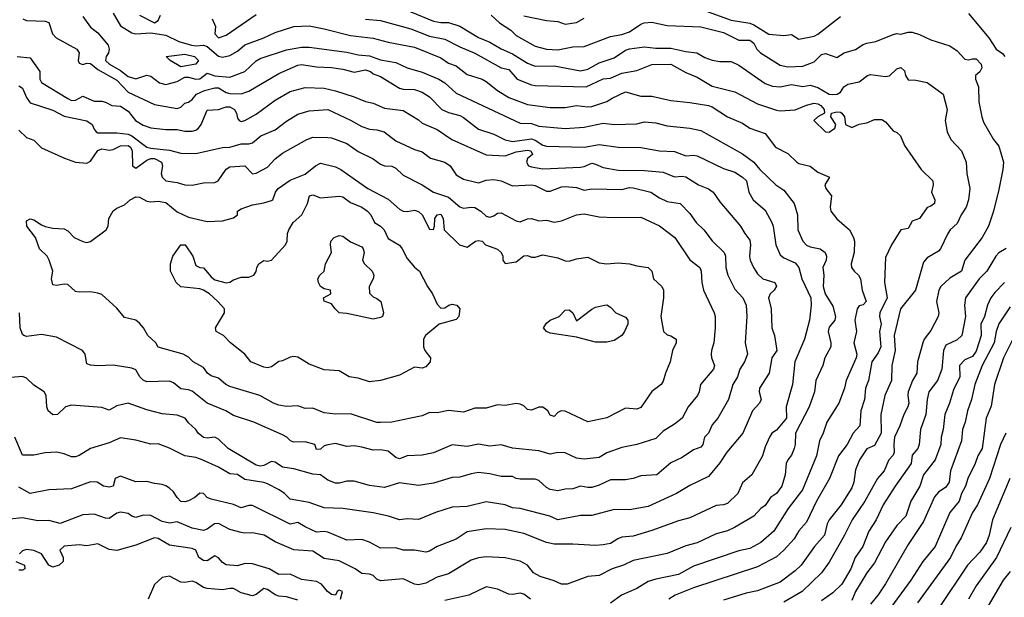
# Model space of a CAD drawing. Header units: metres. Extents: x -46681 to -43747, y -240911 to -237677.
# Tile 577 of 656: x -45799 to -45669, y -239151 to -239075. Entities that reach past the tile are written whole.
import ezdxf

# ---------------------------------------------------------------- set-up
doc = ezdxf.new("R2010")
doc.units = ezdxf.units.M
doc.layers.add('CONTOUR_INDEX', color=1, linetype='Continuous')
doc.layers.add('CONTOUR_INTER', color=3, linetype='Continuous')

msp = doc.modelspace()

# ---------------------------------------------------------------- linework, layer by layer
at = {"layer": 'CONTOUR_INDEX'}
for points, elevation in [([(-45749.1, -239072.98), (-45744.6, -239074.8), (-45743.6, -239074.99), (-45742.6, -239075.01), (-45741.1, -239075.47), (-45738.6, -239077), (-45737.1, -239077.6), (-45735.6, -239078.49), (-45734.1, -239079.14), (-45732.1, -239080.39), (-45731.1, -239080.81), (-45728.6, -239080.74), (-45725.1, -239081.42), (-45724.1, -239081.17), (-45722.6, -239080.36), (-45720.6, -239079.7), (-45719.1, -239078.67), (-45718.6, -239078.47), (-45716.6, -239078.22), (-45715.1, -239078.42), (-45713.1, -239078.41), (-45711.1, -239078.86), (-45709.63, -239079.02), (-45708.6, -239079.62), (-45707.6, -239079.99), (-45706.6, -239080.15), (-45705.1, -239080.17), (-45704.1, -239080.65), (-45700.6, -239083.08), (-45699.6, -239083.45), (-45698.6, -239083.55), (-45697.1, -239083.24), (-45695.6, -239083.48), (-45694.6, -239083.33), (-45693.6, -239083.6), (-45692.1, -239084.49), (-45691.6, -239084.56), (-45691.05, -239084.52), (-45690.6, -239084.22), (-45690.16, -239083.52), (-45689.6, -239083.17), (-45688.1, -239082.86), (-45687.02, -239082.02), (-45686.6, -239081.9), (-45684.6, -239082.18), (-45684.1, -239082.06), (-45683.1, -239081.15), (-45682.6, -239080.95), (-45682.1, -239081.42), (-45681.96, -239082.02), (-45681.6, -239082.61), (-45680.6, -239082.63), (-45679.1, -239082.94), (-45676.96, -239084.52), (-45676.42, -239086.52), (-45676.7, -239088.02), (-45676.43, -239089.52), (-45675.97, -239090.52), (-45674.53, -239092.02), (-45673.91, -239093.52), (-45673.83, -239095.02), (-45673.42, -239097.02), (-45673.6, -239098.52), (-45673.94, -239099.52), (-45674.57, -239100.52), (-45675.1, -239101.67), (-45676.05, -239102.52), (-45676.37, -239103.02), (-45677.34, -239105.02), (-45677.6, -239105.33), (-45679.1, -239106.22), (-45679.6, -239106.79), (-45680.64, -239110.52), (-45682.64, -239113.02), (-45683.49, -239116.52), (-45683.34, -239118.52), (-45683.76, -239120.52), (-45683.82, -239122.52), (-45684.73, -239124.52), (-45685.24, -239127.02), (-45685.19, -239129.52), (-45686.1, -239131.15), (-45687.1, -239131.6), (-45688.06, -239133.02), (-45688.6, -239134.36), (-45688.82, -239136.02), (-45689.1, -239136.75), (-45690.49, -239139.02), (-45692.1, -239141.02), (-45692.35, -239141.52), (-45692.73, -239143.02), (-45694.02, -239144.52), (-45695.79, -239147.02), (-45696.6, -239147.79), (-45698.6, -239149.26), (-45701.6, -239150.41), (-45703.1, -239150.73), (-45706.1, -239151.67)], 115), ([(-45799.81, -239079.52), (-45798.1, -239079.69), (-45796.8, -239081.52), (-45796.82, -239082.52), (-45796.6, -239082.94), (-45793.1, -239085.1), (-45792.6, -239085.34), (-45792.1, -239085.29), (-45791.1, -239084.78), (-45789.6, -239085.45), (-45788.6, -239085.44), (-45788.1, -239085.56), (-45787.26, -239086.02), (-45786.1, -239086.08), (-45785.1, -239086.76), (-45784.13, -239088.02), (-45783.1, -239088.64), (-45782.1, -239088.98), (-45780.1, -239089.19), (-45778.6, -239089.21), (-45777.6, -239089.43), (-45776.6, -239089.42), (-45776.1, -239089.28), (-45775.75, -239089.02), (-45775.43, -239088.52), (-45774.6, -239086.64), (-45773.1, -239086.56), (-45772.1, -239086.18), (-45771.6, -239086.18), (-45771, -239086.52), (-45770.72, -239087.02), (-45770.6, -239087.67), (-45770.37, -239088.02), (-45770.1, -239088.15), (-45769.6, -239088.01), (-45768.1, -239087.16), (-45765.6, -239085.32), (-45763.6, -239084.17), (-45761.6, -239083.62), (-45759.1, -239083.72), (-45757.6, -239084.05), (-45755.1, -239084.87), (-45753.6, -239085.5), (-45752.6, -239085.68), (-45751.1, -239086.37), (-45748.6, -239086.69), (-45746.6, -239087.92), (-45746.1, -239088.35), (-45744.1, -239089.19), (-45742.15, -239090.52), (-45737.6, -239092.56), (-45735.1, -239092.69), (-45733.6, -239092.17), (-45732.1, -239091.95), (-45731.67, -239092.02), (-45731.47, -239092.52), (-45732.1, -239093.03), (-45732.25, -239093.52), (-45731.99, -239094.02), (-45731.6, -239094.14), (-45730.1, -239094.4), (-45725.1, -239094.19), (-45724.6, -239094.12), (-45723.6, -239093.68), (-45723.1, -239093.78), (-45722.1, -239094.25), (-45720.1, -239094.6), (-45716.6, -239094.65), (-45714.1, -239094.85), (-45712.6, -239095.46), (-45711.6, -239095.38), (-45711.1, -239095.48), (-45709.45, -239096.52), (-45708.1, -239097.09), (-45707.5, -239097.52), (-45706.6, -239098.78), (-45703.84, -239102.02), (-45703.27, -239103.02), (-45702.6, -239103.87), (-45702.52, -239104.52), (-45702.65, -239106.02), (-45702.56, -239106.52), (-45702.14, -239107.52), (-45701.6, -239108.37), (-45700.89, -239109.02), (-45699.32, -239109.52), (-45699.1, -239109.98), (-45699.39, -239110.52), (-45699.92, -239111.02), (-45700.13, -239111.52), (-45699.8, -239113.02), (-45699.69, -239115.52), (-45699.34, -239116.52), (-45699.04, -239118.52), (-45699.72, -239119.52), (-45700.06, -239121.52), (-45701.35, -239123.52), (-45701.38, -239124.02), (-45701.12, -239125.02), (-45701.33, -239125.52), (-45702.25, -239126.52), (-45703.57, -239129.52), (-45705.69, -239132.02), (-45706.6, -239133.45), (-45708.1, -239135.26), (-45710.6, -239136.46), (-45712.36, -239137.52), (-45716.1, -239139.23), (-45718.6, -239139.68), (-45720.6, -239139.64), (-45723.6, -239140.41), (-45725.1, -239140.44), (-45728.1, -239141), (-45729.16, -239140.52), (-45733.1, -239139.49), (-45734.1, -239139.42), (-45735.1, -239139.03), (-45737.6, -239138.62), (-45740.1, -239139.24), (-45742.1, -239139.34), (-45744.34, -239140.02), (-45746.6, -239140.95), (-45748.1, -239140.89), (-45749.1, -239141.01), (-45750.54, -239140.52), (-45752.6, -239140.09), (-45756.6, -239139.51), (-45759.1, -239139.42), (-45761.1, -239138.72), (-45763.6, -239138.26), (-45764.34, -239137.52), (-45765.06, -239137.02), (-45766.6, -239136.22), (-45767.1, -239136.04), (-45769.6, -239135.67), (-45770.6, -239134.98), (-45771.6, -239134.91), (-45773.09, -239134.02), (-45775.27, -239133.02), (-45776.1, -239132.73), (-45777.6, -239132.52), (-45779.6, -239131.48), (-45781.1, -239130.91), (-45782.1, -239130.94), (-45784.1, -239130.43), (-45786.1, -239130.13), (-45787.6, -239130.77), (-45790.1, -239131.52), (-45791.6, -239132.47), (-45792.1, -239132.63), (-45792.6, -239132.63), (-45793.6, -239132.23), (-45794.6, -239132.01), (-45796.1, -239132.1), (-45797.6, -239132.41), (-45799.1, -239132.4), (-45800.14, -239130.02)], 120), ([(-45757.76, -239103.52), (-45757.1, -239103.27), (-45756.6, -239103.37), (-45755.6, -239104.12), (-45754.1, -239104.75), (-45753.92, -239105.02), (-45753.79, -239105.52), (-45754.02, -239106.52), (-45753.72, -239107.02), (-45752.74, -239108.02), (-45752.52, -239108.52), (-45752.58, -239109.02), (-45753.11, -239110.02), (-45753.1, -239110.92), (-45752.6, -239111.4), (-45752.1, -239111.61), (-45751.57, -239112.02), (-45751.2, -239113.52), (-45751.37, -239114.02), (-45751.6, -239114.17), (-45752.6, -239114.39), (-45756.1, -239113.6), (-45757.1, -239113.54), (-45757.63, -239113.02), (-45758.1, -239112.32), (-45759.1, -239112), (-45759.2, -239111.52), (-45758.19, -239111.02), (-45758.27, -239110.52), (-45759.1, -239110.33), (-45759.6, -239110.02), (-45759.85, -239109.52), (-45759.94, -239109.02), (-45759.65, -239108.52), (-45759.08, -239108.02), (-45758.93, -239107.02), (-45758.1, -239105.52), (-45758.25, -239104.52), (-45758.2, -239104.02), (-45757.76, -239103.52)], 125), ([(-45667.6, -239116.76), (-45668.97, -239119.52), (-45670.17, -239123.02), (-45670.6, -239125.91), (-45671.27, -239127.52), (-45671.79, -239131.52), (-45672.39, -239132.52), (-45672.73, -239133.52), (-45673.72, -239135.52), (-45674.01, -239136.52), (-45674.56, -239137.52), (-45674.87, -239138.52), (-45676.1, -239140.03), (-45678.05, -239144.52), (-45679.67, -239146.52), (-45681.24, -239149.02), (-45686.1, -239155.62)], 110)]:
    msp.add_lwpolyline(points, dxfattribs=dict(at, elevation=elevation))
at = {"layer": 'CONTOUR_INTER'}
for points, elevation in [([(-45787.1, -239073.74), (-45786.1, -239075.44), (-45784.6, -239076.37), (-45784.1, -239076.5), (-45782.1, -239076.35), (-45780.1, -239076.66), (-45778.39, -239077.52), (-45776.68, -239078.02), (-45776.1, -239078.11), (-45775.1, -239078.01), (-45774.6, -239078.2), (-45773.1, -239079.48), (-45772.6, -239079.61), (-45771.6, -239079.37), (-45770.6, -239078.82), (-45769.6, -239077.96), (-45767.1, -239077.03), (-45765.6, -239076.3), (-45763.1, -239075.54), (-45761.1, -239075.45), (-45759.1, -239075.83), (-45755.6, -239076.73), (-45752.6, -239077.09), (-45750.6, -239077.62), (-45747.1, -239078.28), (-45743.6, -239079.67), (-45742.6, -239080.38), (-45741.6, -239080.75), (-45740.1, -239081.88), (-45738.13, -239082.52), (-45737.6, -239082.82), (-45736.1, -239084.01), (-45734.6, -239084.93), (-45732.1, -239085.87), (-45729.1, -239086.28), (-45727.1, -239086.28), (-45725.6, -239086.03), (-45724.1, -239086.2), (-45723.6, -239086.15), (-45721.6, -239085.5), (-45720.89, -239085.02), (-45719.1, -239084.19), (-45717.1, -239084.77), (-45715.6, -239084.79), (-45713.1, -239085.35), (-45710.6, -239085.6), (-45708.1, -239086.03), (-45707.6, -239086.2), (-45705.6, -239087.51), (-45703.6, -239088.35), (-45702.6, -239089.02), (-45700.6, -239089.73), (-45699.23, -239091.52), (-45697.6, -239092.38), (-45696.38, -239093.52), (-45696.1, -239093.7), (-45694.6, -239094.08), (-45693.6, -239094.86), (-45692.06, -239095.52), (-45692.66, -239096.52), (-45692.53, -239097.02), (-45691.8, -239098.02), (-45691.97, -239099.52), (-45691.87, -239100.02), (-45691.1, -239101.06), (-45689.42, -239102.52), (-45688.87, -239103.52), (-45688.73, -239104.02), (-45688.76, -239105.52), (-45689.19, -239107.02), (-45689.12, -239107.52), (-45688.8, -239108.02), (-45688.22, -239108.52), (-45687.92, -239109.02), (-45687.7, -239110.52), (-45687.19, -239112.02), (-45687.6, -239112.47), (-45688.1, -239112.61), (-45688.4, -239113.02), (-45688.68, -239114.52), (-45688.47, -239116.02), (-45688.83, -239117.52), (-45688.43, -239119.02), (-45688.52, -239119.52), (-45689.84, -239122.52), (-45690.08, -239123.52), (-45690.83, -239125.52), (-45692.41, -239128.02), (-45692.9, -239129.52), (-45693.39, -239130.52), (-45693.78, -239132.52), (-45695.65, -239137.02), (-45697.53, -239139.52), (-45699.43, -239142.52), (-45701.16, -239144.02), (-45702.6, -239144.79), (-45704.1, -239145.12), (-45710.1, -239147.14), (-45712.1, -239148.26), (-45715.1, -239148.86), (-45716.1, -239149.17), (-45717.6, -239150.11), (-45719.66, -239151.02), (-45721.1, -239152.05)], 117), ([(-45773.93, -239074.52), (-45773.5, -239075.52), (-45773.6, -239076.52), (-45773.1, -239077.05), (-45772.1, -239076.68), (-45768.1, -239073.93)], 116), ([(-45709.6, -239073.07), (-45705.1, -239074.7), (-45702.6, -239075.1), (-45702.1, -239075.3), (-45700.1, -239076.55), (-45698.1, -239076.74), (-45697.1, -239076.59), (-45696.1, -239077.19), (-45694.1, -239076.79), (-45693.6, -239076.54), (-45690.6, -239074.19)], 113), ([(-45673.6, -239073.8), (-45670.93, -239077.02), (-45669.92, -239078.52), (-45669.1, -239079.12), (-45668.78, -239079.52)], 113), ([(-45791.1, -239074.21), (-45790.1, -239075.61), (-45789.1, -239076.37), (-45787.73, -239078.02), (-45787.6, -239078.52), (-45787.69, -239079.02), (-45788.02, -239079.52), (-45788.11, -239080.02), (-45787.57, -239080.52), (-45786.1, -239081.38), (-45785.1, -239082.14), (-45784.1, -239082.49), (-45782.6, -239081.97), (-45782.1, -239082.13), (-45780.93, -239083.02), (-45780.1, -239083.21), (-45778.6, -239082.84), (-45777.6, -239082.24), (-45777.1, -239082.24), (-45776.1, -239082.53), (-45775.6, -239082.48), (-45774.6, -239081.7), (-45773.6, -239082.09), (-45771.6, -239082.24), (-45769.6, -239081.49), (-45768.1, -239080.07), (-45767.6, -239079.77), (-45764.1, -239078.61), (-45762.1, -239078.28), (-45761.1, -239078.25), (-45756.1, -239078.94), (-45754.6, -239079.3), (-45753.1, -239079.42), (-45751.6, -239079.97), (-45749.6, -239080.31), (-45748.1, -239081), (-45746.1, -239081.59), (-45743.89, -239082.52), (-45743.08, -239083.02), (-45741.6, -239084.39), (-45733.1, -239088.35), (-45731.6, -239088.41), (-45730.6, -239088.74), (-45727.1, -239089.06), (-45724.6, -239088.88), (-45722.1, -239088.36), (-45720.6, -239088.55), (-45717.6, -239088.44), (-45716.6, -239088.18), (-45715.1, -239088.29), (-45713.6, -239088.69), (-45710.6, -239089.01), (-45709.1, -239089.31), (-45703.6, -239092.41), (-45702.1, -239093.52), (-45701.31, -239094.52), (-45699.18, -239096.52), (-45698.1, -239097.26), (-45696.74, -239099.02), (-45696.31, -239100.52), (-45696.25, -239102.52), (-45695.59, -239104.02), (-45695.1, -239104.57), (-45694.6, -239104.78), (-45693.28, -239105.02), (-45692.64, -239105.52), (-45692.43, -239106.02), (-45692.51, -239106.52), (-45692.94, -239107.52), (-45692.81, -239108.52), (-45692.9, -239110.02), (-45692.62, -239111.02), (-45691.6, -239112.64), (-45691.26, -239114.02), (-45691.35, -239114.52), (-45692.1, -239115.43), (-45692.21, -239116.02), (-45691.86, -239117.52), (-45691.87, -239118.02), (-45692.68, -239119.52), (-45692.95, -239120.52), (-45693.85, -239122.52), (-45694.05, -239124.02), (-45694.77, -239126.02), (-45696.57, -239129.52), (-45696.6, -239131.02), (-45696.72, -239131.52), (-45697.1, -239132.41), (-45697.58, -239133.02), (-45697.81, -239133.52), (-45697.95, -239135.02), (-45698.38, -239136.52), (-45699.1, -239137.51), (-45699.86, -239138.02), (-45700.6, -239139.1), (-45701.16, -239139.52), (-45702.1, -239140.51), (-45704.66, -239142.02), (-45705.6, -239142.45), (-45707.1, -239142.88), (-45709.6, -239144.07), (-45711.1, -239144.46), (-45713.6, -239145.49), (-45718.1, -239146.42), (-45719.39, -239147.02), (-45720.9, -239147.52), (-45722.6, -239148.38), (-45724.1, -239148.54), (-45726.85, -239149.52), (-45727.6, -239149.56), (-45728.6, -239149.09), (-45730.43, -239148.52), (-45731.3, -239148.02), (-45732.13, -239147.02), (-45733.1, -239146.47), (-45735.1, -239146.05), (-45737.6, -239145.9), (-45738.6, -239146.03), (-45739.6, -239146.35), (-45742.6, -239148.16), (-45744.1, -239148.62), (-45745.6, -239149.39), (-45746.6, -239149.62), (-45747.1, -239149.52), (-45748.6, -239148.85), (-45751.6, -239149.12), (-45752.1, -239148.88), (-45752.6, -239148.4), (-45753.1, -239148.22), (-45754.1, -239148.13), (-45754.97, -239147.52), (-45757.1, -239146.46), (-45759.1, -239146.12), (-45760.6, -239145.17), (-45763.1, -239144.99), (-45765.6, -239143.92), (-45767.06, -239143.02), (-45768.6, -239142.73), (-45769.6, -239142.79), (-45770.1, -239142.7), (-45771.6, -239142.27), (-45773.1, -239141.49), (-45773.66, -239141.52), (-45774.6, -239142.25), (-45775.1, -239142.4), (-45776.6, -239142.12), (-45778.6, -239141.29), (-45779.6, -239141.46), (-45780.6, -239141.24), (-45782.1, -239140.42), (-45783.1, -239140.4), (-45784.1, -239140.71), (-45784.6, -239140.53), (-45785.1, -239140.15), (-45786.1, -239139.97), (-45786.6, -239140.11), (-45787.6, -239140.83), (-45788.1, -239140.8), (-45789.6, -239140.26), (-45791.1, -239140.36), (-45794.1, -239141.48), (-45795.6, -239141.11), (-45797.1, -239141.15), (-45799.1, -239140.75), (-45802.6, -239141.1)], 118), ([(-45799.08, -239074.52), (-45798.6, -239074.74), (-45796.1, -239074.83), (-45795.6, -239075.01), (-45795.14, -239076.52), (-45794.65, -239077.02), (-45791.9, -239078.52), (-45791.58, -239079.02), (-45791.71, -239080.02), (-45791.6, -239080.39), (-45791.1, -239080.57), (-45790.6, -239080.41), (-45790.1, -239080.45), (-45789.1, -239081.24), (-45786.6, -239082.64), (-45785.1, -239084.23), (-45781.6, -239085.87), (-45778.6, -239086.39), (-45778.1, -239086.21), (-45777.6, -239085.71), (-45777.1, -239085.57), (-45776.6, -239085.22), (-45776.04, -239084.52), (-45774.95, -239084.02), (-45773.6, -239083.67), (-45773.1, -239083.66), (-45772.1, -239084.28), (-45771.6, -239084.44), (-45770.1, -239084.47), (-45769.1, -239084.1), (-45765.1, -239081.78), (-45762.6, -239080.67), (-45762.1, -239080.59), (-45760.1, -239080.9), (-45758.1, -239080.97), (-45756.6, -239081.19), (-45755.1, -239081.58), (-45753.6, -239081.26), (-45752.93, -239081.52), (-45752.6, -239081.81), (-45751.6, -239082.16), (-45749.1, -239083.69), (-45748.6, -239083.83), (-45747.1, -239083.88), (-45746.1, -239084.22), (-45745.1, -239084.86), (-45743.5, -239086.52), (-45742.6, -239086.94), (-45741.1, -239087.35), (-45740.6, -239087.61), (-45738.6, -239089.16), (-45736.6, -239089.8), (-45735.1, -239090.58), (-45734.1, -239090.77), (-45731.6, -239090.44), (-45731.1, -239090.6), (-45730.1, -239091.27), (-45729.6, -239091.42), (-45724.6, -239091.52), (-45722.6, -239091.19), (-45720.1, -239091.56), (-45717.1, -239091.57), (-45714.6, -239092.03), (-45712.6, -239092.1), (-45711.1, -239092.68), (-45710.1, -239092.59), (-45709.6, -239092.68), (-45706.1, -239094.36), (-45704.6, -239094.87), (-45703.6, -239095.51), (-45703.08, -239096.02), (-45702.75, -239097.52), (-45702.19, -239098.52), (-45700.6, -239099.91), (-45699.7, -239101.52), (-45699.53, -239102.02), (-45699.18, -239104.52), (-45698.6, -239105.81), (-45698.1, -239106.25), (-45696.6, -239106.88), (-45696.13, -239107.52), (-45695.7, -239109.02), (-45694.53, -239111.52), (-45694.48, -239112.52), (-45694.69, -239114.52), (-45695.37, -239117.02), (-45696.67, -239120.02), (-45696.94, -239123.02), (-45697.81, -239126.02), (-45697.77, -239127.52), (-45699.1, -239129.11), (-45699.69, -239129.52), (-45700, -239130.02), (-45700.6, -239131.3), (-45700.94, -239132.52), (-45702.36, -239135.02), (-45703.6, -239136.07), (-45704.22, -239137.52), (-45705.6, -239138.83), (-45706.1, -239139.01), (-45707.1, -239139.09), (-45710.6, -239140.72), (-45712.1, -239141.12), (-45715.6, -239142.44), (-45718.1, -239143.17), (-45719.6, -239143.31), (-45720.14, -239143.52), (-45721.1, -239144.14), (-45722.1, -239144.33), (-45723.1, -239144.4), (-45726.1, -239144.22), (-45728.6, -239144.25), (-45729.6, -239143.99), (-45732.6, -239142.81), (-45735.1, -239142.29), (-45737.6, -239142.2), (-45740.1, -239142.58), (-45741.6, -239143.56), (-45744.1, -239144.52), (-45745.1, -239145.16), (-45745.6, -239145.31), (-45747.1, -239145.01), (-45748.6, -239145.04), (-45749.6, -239144.74), (-45751.6, -239144.75), (-45753.1, -239143.95), (-45754.1, -239143.62), (-45756.1, -239143.71), (-45758.6, -239142.66), (-45759.1, -239142.54), (-45760.1, -239142.62), (-45761.6, -239141.95), (-45762.6, -239141.36), (-45763.6, -239141.57), (-45768.6, -239139.11), (-45769.1, -239139.11), (-45770.1, -239139.43), (-45771.1, -239138.98), (-45774.1, -239138.28), (-45774.61, -239138.02), (-45775.1, -239137.52), (-45775.6, -239137.48), (-45776.26, -239138.02), (-45777.1, -239138.48), (-45777.6, -239138.62), (-45778.1, -239138.55), (-45778.6, -239138.06), (-45779.1, -239137.28), (-45779.6, -239136.79), (-45780.1, -239136.51), (-45780.6, -239136.31), (-45781.6, -239136.19), (-45782.6, -239135.9), (-45784.1, -239135.96), (-45786.1, -239135.21), (-45786.81, -239135.52), (-45787.1, -239136.52), (-45787.6, -239136.66), (-45788.37, -239136.52), (-45789.19, -239136.02), (-45790.1, -239135.94), (-45792.6, -239136.87), (-45795.6, -239137.02), (-45798.1, -239137.51), (-45799.6, -239136.66)], 119), ([(-45783.6, -239074), (-45781.6, -239075.04), (-45781.1, -239074.72), (-45780.8, -239074.02)], 116), ([(-45753.6, -239074.54), (-45751.6, -239074.74), (-45747.6, -239075.85), (-45745.1, -239076.83), (-45743.1, -239077.19), (-45741.1, -239078.24), (-45739.1, -239079.06), (-45735.6, -239081.01), (-45734.6, -239081.23), (-45733.48, -239082.52), (-45731.6, -239083.29), (-45731.1, -239083.37), (-45724.35, -239083.52), (-45722.1, -239082.48), (-45721.1, -239082.4), (-45719.6, -239081.72), (-45717.6, -239081.35), (-45715.6, -239080.57), (-45713.1, -239080.51), (-45711.1, -239081.63), (-45709.6, -239082.25), (-45707.6, -239083.45), (-45704.6, -239084.19), (-45701.6, -239085.81), (-45699.1, -239086.62), (-45698.6, -239086.72), (-45696.6, -239086.6), (-45695.1, -239085.96), (-45694.1, -239085.72), (-45693.6, -239085.8), (-45693.19, -239086.02), (-45692.76, -239086.52), (-45692.71, -239087.02), (-45693.6, -239087.52), (-45694.13, -239088.02), (-45692.6, -239089.49), (-45692.1, -239089.53), (-45691.33, -239089.02), (-45691.19, -239088.52), (-45691.86, -239087.52), (-45691.8, -239087.02), (-45691.1, -239086.87), (-45690.6, -239086.9), (-45690.4, -239087.02), (-45690.07, -239087.52), (-45689.93, -239088.52), (-45689.1, -239088.93), (-45688.1, -239088.5), (-45687.1, -239088.33), (-45686.1, -239087.89), (-45685.1, -239087.88), (-45684.6, -239088.17), (-45683.6, -239089.37), (-45683.1, -239089.6), (-45682.64, -239090.02), (-45682.1, -239091.3), (-45679.91, -239094.52), (-45678.36, -239096.02), (-45678.31, -239096.52), (-45678.54, -239097.52), (-45678.06, -239098.52), (-45678.1, -239099.02), (-45678.6, -239099.39), (-45679.1, -239099.57), (-45680.1, -239101), (-45681.1, -239101.36), (-45681.6, -239102.33), (-45682.6, -239102.52), (-45683.84, -239104.52), (-45684.6, -239106.18), (-45684.75, -239109.52), (-45684.41, -239111.52), (-45685.37, -239113.52), (-45685.44, -239114.02), (-45685.2, -239115.02), (-45685.4, -239116.02), (-45685.26, -239118.02), (-45685.6, -239118.85), (-45686.45, -239120.02), (-45686.86, -239122.52), (-45687.26, -239123.52), (-45687.43, -239125.02), (-45687.89, -239126.52), (-45688.01, -239128.52), (-45688.9, -239129.52), (-45689.71, -239131.02), (-45690.84, -239132.52), (-45692.05, -239135.52), (-45693.79, -239138.52), (-45695.1, -239141.32), (-45696.1, -239142.45), (-45696.75, -239143.52), (-45698.1, -239145.04), (-45699.1, -239145.9), (-45701.6, -239147.25), (-45710.1, -239150.02), (-45712.54, -239151.02), (-45713.35, -239151.52)], 116), ([(-45736.95, -239074.02), (-45735.82, -239075.02), (-45734.31, -239076.02), (-45733.6, -239076.74), (-45731.1, -239078.15), (-45729.6, -239078.55), (-45728.1, -239078.61), (-45726.1, -239078.23), (-45724.6, -239078.18), (-45721.1, -239076.86), (-45719.6, -239076.6), (-45718.6, -239076.25), (-45717.1, -239075.21), (-45716.65, -239075.02), (-45715.6, -239074.94), (-45713.6, -239075.41), (-45709.1, -239075.58), (-45706.1, -239076.34), (-45704.1, -239077.35), (-45702.6, -239077.34), (-45702.1, -239077.74), (-45701.69, -239078.52), (-45701.21, -239079.02), (-45698.6, -239080.64), (-45697.6, -239080.89), (-45695.6, -239080.78), (-45694.1, -239080.2), (-45693.1, -239079.25), (-45692.6, -239079.11), (-45691.1, -239079.63), (-45690.1, -239079.01), (-45688.6, -239078.58), (-45687.6, -239077.92), (-45687.1, -239077.73), (-45685.92, -239077.52), (-45683.6, -239076.57), (-45683.1, -239076.47), (-45682.6, -239076.56), (-45681.6, -239076.29), (-45681.1, -239076.28), (-45680.1, -239076.58), (-45678.6, -239077.29), (-45676.1, -239078.08), (-45675.1, -239078.76), (-45674.1, -239079.87), (-45673.6, -239079.97), (-45673.1, -239079.8), (-45672.6, -239079.83), (-45671.93, -239080.52), (-45671.84, -239081.02), (-45672.1, -239081.56), (-45672.67, -239082.02), (-45672.68, -239082.52), (-45672.3, -239083.52), (-45672.24, -239085.52), (-45671.85, -239087.52), (-45671.6, -239088.22), (-45670.3, -239090.52), (-45669.6, -239091.41), (-45668.98, -239093.52), (-45669.04, -239094.52), (-45669.6, -239097.14), (-45670.29, -239100.02), (-45670.96, -239102.02), (-45671.81, -239103.52), (-45674.09, -239106.52), (-45674.53, -239108.02), (-45676.1, -239108.93), (-45677.3, -239110.02), (-45677.54, -239110.52), (-45677.86, -239112.02), (-45677.56, -239113.52), (-45677.62, -239114.02), (-45678.6, -239115.86), (-45679.5, -239117.02), (-45679.69, -239117.52), (-45680.37, -239120.02), (-45680.48, -239121.52), (-45681.05, -239122.52), (-45681.6, -239124.02), (-45681.67, -239124.52), (-45681.54, -239125.52), (-45681.67, -239126.02), (-45682.21, -239127.02), (-45682.73, -239128.52), (-45683.43, -239130.02), (-45683.53, -239131.02), (-45683.47, -239132.02), (-45683.6, -239132.43), (-45684.18, -239133.02), (-45684.81, -239134.52), (-45685.69, -239135.52), (-45687.36, -239138.52), (-45689.05, -239141.02), (-45690.04, -239143.02), (-45692.1, -239146.63), (-45693.12, -239148.02), (-45695.68, -239150.52), (-45698.1, -239151.91)], 114), ([(-45732.6, -239074.1), (-45729.6, -239074.71), (-45728.1, -239074.85), (-45727.1, -239075.23), (-45725.6, -239075), (-45724.6, -239074.41)], 113), ([(-45780.07, -239079.52), (-45777.6, -239079.21), (-45776.29, -239079.52), (-45775.78, -239080.02), (-45776.1, -239080.54), (-45778.1, -239080.89), (-45779.51, -239080.02), (-45780.07, -239079.52)], 118), ([(-45799.6, -239083.38), (-45799.1, -239083.73), (-45798.6, -239084.95), (-45798.1, -239085.65), (-45795.1, -239086.62), (-45793.6, -239087.42), (-45790.6, -239088.04), (-45789.85, -239088.52), (-45789.6, -239089.17), (-45789.35, -239089.52), (-45789.1, -239089.65), (-45786.6, -239089.62), (-45785.1, -239089.83), (-45784.6, -239090.02), (-45782.6, -239091.53), (-45782.1, -239091.66), (-45779.6, -239091.94), (-45778.1, -239092.33), (-45776.1, -239092.39), (-45772.6, -239091.6), (-45771.6, -239091.56), (-45770.1, -239091.08), (-45769.1, -239091.12), (-45768.6, -239090.97), (-45767.49, -239090.02), (-45765.6, -239089.22), (-45764.1, -239088.08), (-45762.6, -239087.16), (-45761.1, -239086.7), (-45758.6, -239086.56), (-45755.6, -239087.96), (-45754.1, -239088.81), (-45753.1, -239089.17), (-45752.1, -239089.24), (-45751.15, -239089.52), (-45749.6, -239090.7), (-45747.1, -239091.85), (-45746.1, -239092.14), (-45744.99, -239093.02), (-45743.1, -239093.54), (-45742.39, -239094.02), (-45741.6, -239095.2), (-45740.6, -239095.77), (-45738.6, -239096.28), (-45737.6, -239095.9), (-45736.6, -239095.84), (-45735.6, -239096.03), (-45734.1, -239096.69), (-45731.6, -239096.53), (-45731.1, -239096.63), (-45729.6, -239097.4), (-45729.1, -239097.38), (-45727.6, -239096.79), (-45727.1, -239096.77), (-45725.6, -239096.89), (-45724.6, -239097.23), (-45723.6, -239097.06), (-45719.6, -239097.14), (-45718.6, -239096.89), (-45718.1, -239096.92), (-45715.77, -239097.52), (-45714.6, -239098.27), (-45713.6, -239098.74), (-45711.88, -239099.02), (-45710.6, -239100.34), (-45709.75, -239101.52), (-45708.72, -239102.52), (-45707.6, -239103.96), (-45706.03, -239105.52), (-45705.85, -239106.02), (-45705.8, -239107.52), (-45705.54, -239108.52), (-45704.6, -239110.38), (-45703.56, -239111.52), (-45703.11, -239112.52), (-45703.03, -239114.02), (-45703.25, -239117.52), (-45702.94, -239119.02), (-45703.34, -239120.02), (-45703.94, -239121.02), (-45704.26, -239122.02), (-45704.88, -239123.02), (-45705.47, -239125.02), (-45706.86, -239127.52), (-45707.6, -239128.39), (-45708.1, -239129.48), (-45708.65, -239130.02), (-45708.87, -239131.02), (-45709.1, -239131.35), (-45710.1, -239131.7), (-45711.6, -239132.72), (-45713.1, -239133.43), (-45714.97, -239135.02), (-45717.1, -239135.18), (-45718.1, -239135.52), (-45719.1, -239135.68), (-45721.1, -239135.69), (-45722.6, -239136.41), (-45723.6, -239136.69), (-45724.1, -239136.73), (-45725.1, -239136.53), (-45726.1, -239136.91), (-45727.1, -239136.94), (-45728.1, -239137.15), (-45729.1, -239136.97), (-45729.6, -239136.72), (-45730.6, -239135.8), (-45731.1, -239135.61), (-45733.1, -239135.6), (-45733.6, -239135.53), (-45734.1, -239135.26), (-45735.6, -239135.23), (-45737.1, -239134.88), (-45738.6, -239134.72), (-45739.6, -239134.88), (-45741.1, -239135.36), (-45742.1, -239135.39), (-45744.6, -239136.14), (-45746.6, -239136.44), (-45749.1, -239136.08), (-45751.1, -239136.69), (-45753.1, -239136.44), (-45755.1, -239135.86), (-45756.1, -239135.85), (-45757.1, -239136.14), (-45757.6, -239136.13), (-45758.6, -239135.76), (-45759.6, -239135.02), (-45760.6, -239134.92), (-45763.1, -239134.23), (-45764.6, -239134.03), (-45765.6, -239133.35), (-45766.1, -239133.27), (-45767.1, -239133.78), (-45767.6, -239133.9), (-45768.1, -239133.76), (-45771.81, -239131.52), (-45773.1, -239130.28), (-45773.58, -239130.02), (-45774.6, -239130.18), (-45775.1, -239130.06), (-45775.81, -239129.52), (-45776.1, -239129.02), (-45777.1, -239128.11), (-45777.52, -239127.52), (-45778.6, -239127.09), (-45780.6, -239126.92), (-45782.6, -239126.4), (-45785.1, -239125.53), (-45786.6, -239125.87), (-45787.6, -239126.43), (-45788.6, -239126.08), (-45792.6, -239125.77), (-45793.42, -239126.02), (-45794.46, -239127.02), (-45795.1, -239127.08), (-45795.72, -239126.52), (-45795.88, -239126.02), (-45795.99, -239124.52), (-45796.24, -239124.02), (-45797.6, -239123.13), (-45798.6, -239122.19), (-45799.1, -239121.98), (-45800.6, -239122.11)], 121), ([(-45799.6, -239089.28), (-45798.6, -239090.24), (-45797.6, -239090.59), (-45796.6, -239091.62), (-45793.53, -239093.02), (-45792.1, -239093.52), (-45790.6, -239093.68), (-45790.1, -239093.4), (-45789.1, -239091.99), (-45788.6, -239091.77), (-45787.6, -239091.94), (-45787.1, -239091.86), (-45786.1, -239091.38), (-45785.1, -239091.31), (-45784.78, -239091.52), (-45784.55, -239092.02), (-45784.52, -239094.02), (-45784.1, -239094.35), (-45782.6, -239093.27), (-45782.1, -239093.03), (-45781.6, -239093.04), (-45780.69, -239093.52), (-45780.56, -239094.02), (-45780.72, -239095.02), (-45780.6, -239095.52), (-45780.1, -239096.01), (-45778.6, -239096.21), (-45777.6, -239096.52), (-45776.6, -239096.59), (-45775.1, -239096.28), (-45773.6, -239096.22), (-45773.17, -239096.02), (-45772.1, -239094.47), (-45771.6, -239094.15), (-45769.6, -239094.04), (-45768.6, -239095.08), (-45768.1, -239094.98), (-45766.6, -239094.18), (-45765.6, -239093.08), (-45764.6, -239092.35), (-45761.41, -239090.52), (-45760.6, -239090.21), (-45758.6, -239090.25), (-45758.1, -239090.32), (-45756.1, -239091.05), (-45754.6, -239092.1), (-45752.6, -239093.11), (-45751.6, -239093.8), (-45751.1, -239094.01), (-45750.1, -239094.05), (-45749.6, -239094.32), (-45748.6, -239095.27), (-45746.1, -239096.52), (-45744.6, -239097.52), (-45742.6, -239098.18), (-45741.1, -239099.45), (-45740.6, -239099.65), (-45739.6, -239099.5), (-45739.1, -239099.57), (-45738.29, -239100.02), (-45737.6, -239100.71), (-45737.1, -239100.81), (-45736.6, -239100.66), (-45736.1, -239100.28), (-45735.6, -239100.24), (-45733.6, -239101.32), (-45733.1, -239101.43), (-45732.1, -239101.04), (-45731.6, -239101.02), (-45730.6, -239101.31), (-45729.6, -239101.25), (-45728.6, -239101.51), (-45727.6, -239101.34), (-45725.6, -239100.51), (-45724.6, -239100.39), (-45722.6, -239100.78), (-45720.6, -239100.88), (-45717.1, -239100.82), (-45714.6, -239101.98), (-45712.58, -239103.52), (-45710.6, -239106.49), (-45709.27, -239107.52), (-45709.07, -239108.02), (-45708.97, -239109.52), (-45708.76, -239110.52), (-45707.35, -239113.52), (-45707.23, -239114.02), (-45707.22, -239115.52), (-45707.39, -239117.52), (-45707.72, -239118.52), (-45707.76, -239119.02), (-45707.72, -239119.52), (-45707.32, -239120.52), (-45707.45, -239121.02), (-45709.18, -239123.02), (-45709.34, -239124.02), (-45709.55, -239124.52), (-45710.82, -239126.02), (-45711.61, -239127.52), (-45712.6, -239128.32), (-45714.1, -239129.23), (-45715.1, -239130.19), (-45717.6, -239130.99), (-45719.6, -239131.39), (-45721.6, -239132.12), (-45722.6, -239132.72), (-45724.6, -239132.97), (-45725.6, -239132.83), (-45727.1, -239132.13), (-45728.1, -239132.08), (-45729.1, -239132.29), (-45730.6, -239131.85), (-45734.1, -239131.49), (-45735.6, -239131.07), (-45737.1, -239131.21), (-45738.6, -239130.96), (-45740.1, -239131.26), (-45742.1, -239131.04), (-45744.6, -239132.11), (-45746.1, -239132.4), (-45748.1, -239132.5), (-45749.1, -239132.89), (-45749.6, -239132.71), (-45750.6, -239131.88), (-45751.6, -239131.73), (-45752.6, -239131.77), (-45754.1, -239131.34), (-45755.1, -239131.2), (-45756.1, -239131.27), (-45757.6, -239130.88), (-45758.6, -239131.03), (-45759.1, -239131.19), (-45759.6, -239131.61), (-45760.1, -239131.68), (-45760.33, -239131.02), (-45761.6, -239130.63), (-45763.1, -239130.71), (-45763.56, -239130.52), (-45764.03, -239130.02), (-45764.6, -239129.71), (-45768.41, -239128.02), (-45771.1, -239127.17), (-45772.15, -239126.52), (-45774.6, -239125.51), (-45776.6, -239123.94), (-45777.1, -239123.73), (-45778.1, -239123.63), (-45779.1, -239122.84), (-45779.6, -239122.62), (-45782.6, -239122.69), (-45783.1, -239122.46), (-45783.53, -239122.02), (-45784.1, -239121.08), (-45784.6, -239120.88), (-45787.1, -239120.47), (-45789.1, -239120.55), (-45790.1, -239120.46), (-45790.6, -239120.29), (-45790.81, -239119.02), (-45791.17, -239118.52), (-45794.6, -239116.75), (-45796.6, -239116.4), (-45798.6, -239116.66), (-45798.92, -239116.52), (-45799.1, -239116.41), (-45799.43, -239115.52), (-45799.5, -239113.52)], 122), ([(-45760.26, -239094.02), (-45759.6, -239093.66), (-45757.6, -239094.16), (-45756.88, -239094.52), (-45753.29, -239097.02), (-45750.6, -239098.45), (-45749.1, -239099.78), (-45748.6, -239100.05), (-45748.1, -239100.09), (-45747.1, -239099.91), (-45746.6, -239100.06), (-45746.09, -239100.52), (-45745.1, -239102.43), (-45744.6, -239102.49), (-45744.45, -239102.02), (-45744.39, -239101.02), (-45744.12, -239100.52), (-45743.6, -239100.45), (-45743.32, -239101.02), (-45743.16, -239102.52), (-45741.12, -239104.52), (-45740.1, -239104.8), (-45739, -239104.02), (-45738.6, -239103.92), (-45738.12, -239104.02), (-45737.68, -239104.52), (-45736.1, -239105.06), (-45735.63, -239105.52), (-45735.4, -239106.02), (-45735.39, -239106.52), (-45735.1, -239106.98), (-45733.6, -239106.74), (-45732.6, -239105.98), (-45732.1, -239105.93), (-45731.6, -239106.14), (-45731.1, -239106.15), (-45730.1, -239105.81), (-45728.1, -239106.23), (-45727.1, -239106.64), (-45726.6, -239106.66), (-45725.6, -239106.36), (-45724.1, -239106.15), (-45722.6, -239106.88), (-45721.6, -239107.01), (-45720.1, -239106.89), (-45718.6, -239107.02), (-45717.6, -239107.3), (-45716.09, -239107.52), (-45715.64, -239108.02), (-45715.4, -239109.02), (-45714.29, -239110.02), (-45714.07, -239110.52), (-45714.07, -239111.52), (-45714.41, -239114.02), (-45714.09, -239116.02), (-45713.6, -239116.47), (-45713.1, -239116.58), (-45712.4, -239117.02), (-45712.39, -239117.52), (-45712.86, -239118.52), (-45713.18, -239120.02), (-45713.82, -239121.52), (-45714.1, -239122.6), (-45714.37, -239123.02), (-45715.6, -239123.99), (-45717.1, -239126.08), (-45717.6, -239126.3), (-45719.1, -239126.16), (-45721.6, -239127.47), (-45724.1, -239127.98), (-45727.1, -239126.6), (-45727.64, -239126.52), (-45728.1, -239126.77), (-45728.6, -239127.29), (-45729.1, -239127.12), (-45729.41, -239126.52), (-45730.1, -239126.03), (-45730.6, -239126.03), (-45731.6, -239126.45), (-45732.1, -239126.38), (-45732.6, -239125.89), (-45733.1, -239125.63), (-45733.6, -239125.58), (-45735.1, -239125.84), (-45736.1, -239125.76), (-45737.6, -239126.18), (-45739.1, -239126.19), (-45740.6, -239126.7), (-45742.6, -239126.51), (-45744.1, -239126.78), (-45745.1, -239126.75), (-45746.1, -239127.18), (-45747.6, -239127.53), (-45750.1, -239128.03), (-45751.6, -239128.07), (-45752.1, -239128.07), (-45755.6, -239126.94), (-45757.6, -239126.96), (-45759.1, -239126.81), (-45760.6, -239126.18), (-45761.6, -239126.22), (-45762.6, -239125.89), (-45764.1, -239125.95), (-45765.1, -239125.77), (-45765.83, -239125.52), (-45767.64, -239124.52), (-45771.6, -239123.29), (-45772.12, -239123.02), (-45773.1, -239122.2), (-45774.1, -239121.88), (-45774.56, -239121.52), (-45775.1, -239120.77), (-45776.47, -239120.02), (-45777.1, -239119.4), (-45777.82, -239119.02), (-45781.1, -239118.07), (-45781.43, -239117.52), (-45782.48, -239116.52), (-45783.07, -239115.52), (-45783.6, -239114.91), (-45784.1, -239114.5), (-45785.6, -239114.15), (-45786.6, -239112.91), (-45788.6, -239111.11), (-45789.1, -239110.9), (-45790.1, -239110.73), (-45791.6, -239110.8), (-45792.1, -239110.7), (-45793.1, -239109.79), (-45793.6, -239109.71), (-45794.6, -239109.92), (-45795.1, -239109.8), (-45795.25, -239109.02), (-45795.1, -239108.02), (-45795.57, -239106.52), (-45795.84, -239106.02), (-45796.87, -239105.02), (-45797.41, -239103.52), (-45798.54, -239102.02), (-45798.6, -239101.3), (-45798.1, -239101.04), (-45797.6, -239101.2), (-45796.6, -239101.86), (-45796.1, -239102.05), (-45795.1, -239102.28), (-45793.6, -239102.39), (-45793.1, -239102.65), (-45792.28, -239103.52), (-45791.1, -239104.08), (-45790.6, -239104.18), (-45790.1, -239104.07), (-45788.02, -239102.52), (-45787.73, -239102.02), (-45787.67, -239101.02), (-45787.1, -239100.01), (-45786.6, -239099.64), (-45785.6, -239099.21), (-45784.82, -239098.52), (-45784.1, -239098.14), (-45783.6, -239098.17), (-45782.6, -239098.71), (-45782.1, -239098.79), (-45781.1, -239098.7), (-45780.1, -239098.88), (-45778.6, -239100.14), (-45777.1, -239100.82), (-45774.6, -239101.42), (-45772.6, -239101.3), (-45771.1, -239100.94), (-45770.61, -239100.52), (-45770.61, -239100.02), (-45770.1, -239099.73), (-45768.6, -239099.21), (-45767.1, -239098.95), (-45766.1, -239098.63), (-45765.92, -239098.52), (-45765.55, -239097.52), (-45765.18, -239097.02), (-45763.6, -239095.94), (-45761.6, -239095.13), (-45760.26, -239094.02)], 123), ([(-45761.06, -239098.02), (-45760.6, -239097.87), (-45759.6, -239098.28), (-45757.1, -239098.05), (-45756.6, -239098.13), (-45755.6, -239098.89), (-45754.1, -239099.52), (-45753.33, -239100.02), (-45752.91, -239100.52), (-45752.4, -239101.52), (-45751.6, -239102.02), (-45751.13, -239102.52), (-45750.6, -239103.68), (-45749.1, -239104.56), (-45748.74, -239105.02), (-45748.1, -239106.33), (-45747.1, -239107.47), (-45746.44, -239108.02), (-45745.39, -239110.02), (-45744.72, -239111.02), (-45744.1, -239112.37), (-45743.6, -239112.92), (-45743.1, -239112.86), (-45742.57, -239112.52), (-45742.1, -239112.4), (-45741.5, -239112.52), (-45741.1, -239113.02), (-45741.24, -239114.02), (-45741.6, -239114.41), (-45743.84, -239115.02), (-45745.66, -239116.52), (-45745.9, -239117.02), (-45745.92, -239118.02), (-45745.74, -239118.52), (-45745, -239119.52), (-45745.04, -239120.02), (-45745.6, -239120.68), (-45746.1, -239120.86), (-45747.1, -239120.72), (-45749.1, -239121.78), (-45751.6, -239122.52), (-45753.1, -239122.68), (-45754.6, -239122.2), (-45755.79, -239122.02), (-45757.1, -239121.23), (-45759.1, -239121.1), (-45761.1, -239120.32), (-45762.6, -239119.42), (-45763.1, -239119.33), (-45763.6, -239119.43), (-45764.6, -239119.91), (-45765.1, -239119.98), (-45766.1, -239120.7), (-45766.6, -239120.84), (-45767.1, -239120.72), (-45768.81, -239120.02), (-45769.6, -239119.02), (-45771.5, -239117.52), (-45772.44, -239116.52), (-45773.44, -239116.02), (-45773.5, -239115.52), (-45772.31, -239113.52), (-45772.33, -239113.02), (-45773.2, -239112.02), (-45774.31, -239111.02), (-45775.1, -239110.51), (-45775.6, -239110.34), (-45778.1, -239110.08), (-45778.74, -239109.52), (-45779.49, -239108.02), (-45779.49, -239107.02), (-45779.15, -239106.02), (-45778.1, -239104.49), (-45777.55, -239104.52), (-45776.5, -239106.02), (-45776.1, -239107.24), (-45775.6, -239107.49), (-45775.1, -239107.56), (-45774.1, -239108.77), (-45773.6, -239109.16), (-45772.1, -239109.55), (-45771.6, -239109.44), (-45771.1, -239109.13), (-45770.1, -239108.79), (-45769.1, -239108.8), (-45768.41, -239108.52), (-45768.1, -239108.05), (-45768.01, -239107.52), (-45767.77, -239107.02), (-45767.1, -239106.59), (-45766.6, -239106.65), (-45766.1, -239106.54), (-45764.21, -239104.52), (-45764.01, -239104.02), (-45763.97, -239103.02), (-45763.79, -239102.52), (-45763.21, -239101.52), (-45762.05, -239100.52), (-45761.32, -239099.02), (-45761.06, -239098.02)], 124), ([(-45668.6, -239105), (-45669.6, -239105.56), (-45670, -239106.02), (-45671.19, -239108.02), (-45672.21, -239109.02), (-45674.01, -239111.52), (-45674.13, -239112.52), (-45674, -239114.02), (-45674.49, -239116.52), (-45675.1, -239117.13), (-45676.6, -239117.84), (-45676.91, -239118.52), (-45677.16, -239121.02), (-45677.74, -239122.52), (-45678.89, -239124.02), (-45679.09, -239125.02), (-45679.25, -239127.02), (-45680, -239129.02), (-45680.15, -239131.02), (-45680.33, -239131.52), (-45681.1, -239132.4), (-45681.21, -239133.52), (-45683.33, -239136.52), (-45684.92, -239139.02), (-45685.86, -239141.02), (-45686.83, -239142.52), (-45687.64, -239144.52), (-45688.63, -239146.02), (-45689.24, -239147.52), (-45690.42, -239149.52), (-45691.6, -239150.7), (-45693.1, -239151.74)], 113), ([(-45668.83, -239109.52), (-45670.1, -239110.81), (-45670.63, -239111.52), (-45671.07, -239112.52), (-45671.49, -239114.02), (-45671.97, -239115.02), (-45671.92, -239116.52), (-45672.6, -239118.63), (-45673.1, -239119.33), (-45674.1, -239119.75), (-45674.79, -239120.52), (-45674.75, -239122.02), (-45675.6, -239123.76), (-45676.11, -239125.52), (-45676.73, -239127.02), (-45676.95, -239129.02), (-45677.24, -239130.02), (-45677.26, -239131.02), (-45678.02, -239133.02), (-45679.58, -239135.02), (-45680.07, -239136.52), (-45681.25, -239138.52), (-45681.94, -239140.52), (-45683.1, -239141.75), (-45684.6, -239143.93), (-45686.1, -239146.73), (-45687.09, -239148.02), (-45688.58, -239150.52), (-45689.1, -239151.73)], 112), ([(-45721.9, -239112.52), (-45721.6, -239112.47), (-45721.1, -239112.77), (-45720.41, -239113.52), (-45719.1, -239114.09), (-45718.79, -239114.52), (-45718.82, -239115.02), (-45719.25, -239116.02), (-45719.6, -239116.52), (-45720.6, -239117.22), (-45721.6, -239117.42), (-45723.1, -239117.4), (-45725.6, -239116.76), (-45729.1, -239116.21), (-45729.61, -239116.02), (-45729.99, -239115.52), (-45729.6, -239114.9), (-45729.1, -239114.51), (-45727.93, -239114.02), (-45727.1, -239113.18), (-45726.6, -239113.15), (-45726.09, -239113.52), (-45725.6, -239114.59), (-45723.6, -239113.04), (-45723.1, -239112.78), (-45721.9, -239112.52)], 124), ([(-45668.1, -239112.73), (-45669.6, -239114.97), (-45669.94, -239116.02), (-45670.19, -239117.52), (-45671.8, -239120.52), (-45672.78, -239123.02), (-45673.22, -239125.02), (-45673.75, -239126.52), (-45674.06, -239128.02), (-45674.41, -239129.02), (-45674.52, -239130.52), (-45675.99, -239134.52), (-45676.17, -239136.02), (-45676.6, -239136.66), (-45677.6, -239137.31), (-45678.1, -239137.93), (-45679.6, -239141.22), (-45681.6, -239144.28), (-45684.6, -239149.49), (-45685.6, -239150.97), (-45686.6, -239152.18)], 111), ([(-45668.64, -239129.52), (-45669.37, -239131.02), (-45670.82, -239135.52), (-45672.42, -239139.02), (-45673.08, -239140.02), (-45674.6, -239143.37), (-45675.31, -239144.52), (-45676.02, -239146.02), (-45680.36, -239152.02)], 109), ([(-45668.14, -239135.52), (-45670.44, -239141.02), (-45670.87, -239143.02), (-45671.22, -239144.02), (-45672.1, -239145.3), (-45673.76, -239147.02), (-45677.6, -239152.79)], 108), ([(-45667.98, -239142.02), (-45669.89, -239146.02), (-45672.6, -239149.78), (-45673.59, -239151.52)], 107), ([(-45756.91, -239151.52), (-45756.67, -239150.52), (-45757.1, -239150.35), (-45757.37, -239150.52), (-45757.6, -239150.99), (-45758.1, -239150.9), (-45758.66, -239150.52), (-45759.43, -239149.52), (-45760.1, -239149.19), (-45762.1, -239148.92), (-45763.6, -239148.22), (-45765.1, -239148.24), (-45766.39, -239147.52), (-45768.6, -239146.84), (-45769.6, -239146.79), (-45770.6, -239147.1), (-45772.1, -239146.99), (-45772.6, -239146.67), (-45773.1, -239146.04), (-45773.6, -239145.8), (-45774.6, -239146.45), (-45775.1, -239146.38), (-45775.71, -239146.02), (-45776.1, -239145.02), (-45776.6, -239144.8), (-45779.6, -239144.35), (-45781.1, -239143.48), (-45781.6, -239143.39), (-45784.1, -239144.37), (-45786.6, -239145.08), (-45787.6, -239144.95), (-45789.1, -239144.21), (-45790.6, -239144.46), (-45791.6, -239144.32), (-45793.6, -239144.5), (-45794.15, -239145.02), (-45793.71, -239146.02), (-45793.7, -239146.52), (-45794.25, -239147.02), (-45795.1, -239147.3), (-45795.63, -239147.02), (-45796.6, -239145.5), (-45797.6, -239145.06), (-45798.6, -239144.92), (-45799.1, -239145.12), (-45799.53, -239145.52)], 117), ([(-45799.99, -239146.52), (-45798.86, -239147.02), (-45798.8, -239147.52), (-45799.1, -239147.7), (-45799.6, -239147.67)], 117), ([(-45668.1, -239147.86), (-45669.02, -239149.02), (-45672.22, -239154.52)], 106), ([(-45762.6, -239151.67), (-45764.1, -239151.23), (-45765.1, -239151.15), (-45765.6, -239150.96), (-45766.6, -239150.23), (-45767.1, -239150.12), (-45768.1, -239150.91), (-45768.6, -239151.09), (-45770.1, -239150.69), (-45771.1, -239150.13), (-45771.6, -239150.1), (-45772.6, -239150.28), (-45774.6, -239150.12), (-45775.1, -239150), (-45776.1, -239149.3), (-45776.6, -239149.16), (-45777.6, -239149.33), (-45778.1, -239149.29), (-45779.6, -239148.47), (-45780.6, -239148.66), (-45781.6, -239149.57), (-45782.45, -239151.52)], 116), ([(-45731.7, -239151.52), (-45732.6, -239150.85), (-45733.1, -239150.74), (-45734.1, -239150.9), (-45734.6, -239150.85), (-45736.1, -239150.2), (-45737.6, -239149.9), (-45739.9, -239151.02), (-45743.1, -239151.73)], 117)]:
    msp.add_lwpolyline(points, dxfattribs=dict(at, elevation=elevation))

doc.saveas('drawing.dxf')
